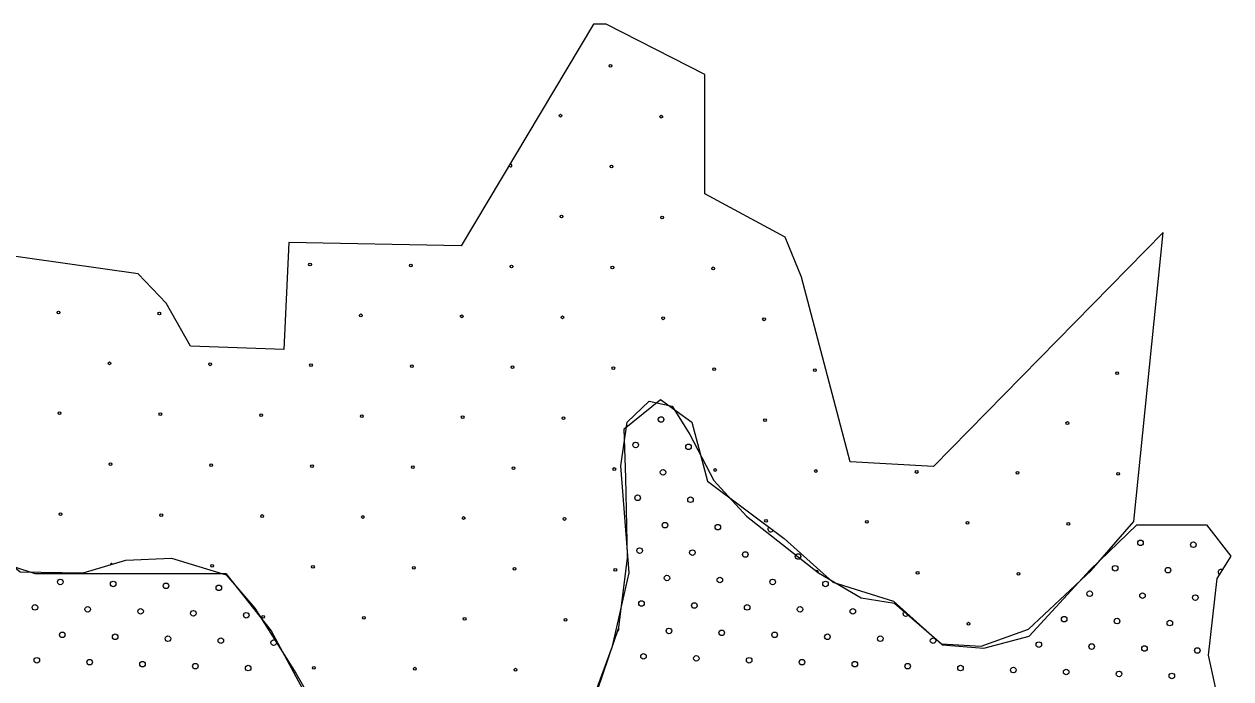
# Model space of a CAD drawing. Extents: x 1612280 to 1883141, y 560852 to 780851.
# Drawn here: x 1811256 to 1815860, y 637137 to 639634 of the extents above; entities that cross this region are included whole.
import ezdxf

# ---------------------------------------------------------------- set-up
doc = ezdxf.new("R2010")
doc.units = 0
for name, color, linetype in [('DESIGN - EROSION CONTROL - Devices', 7, 'Continuous'), ('DESIGN - SCRATCH - User 1', 7, 'Continuous'), ('DESIGN - TRAFFIC CONTROL PERMANENT - Pavement Marking Text', 7, 'Continuous')]:
    doc.layers.add(name, color=color, linetype=linetype)

msp = doc.modelspace()

# ---------------------------------------------------------------- linework, layer by layer
at = {"layer": 'DESIGN - EROSION CONTROL - Devices'}
for centre in [(1813493, 639475), (1813493, 639475), (1813302.6, 639284.6), (1813302.6, 639284.6), (1813687.1, 639280.9), (1813687.1, 639280.9), (1813496.7, 639090.5), (1813496.7, 639090.5), (1813306.3, 638900.1), (1813306.3, 638900.1), (1813690.9, 638896.3), (1813690.9, 638896.3), (1812346.8, 638717.1), (1812346.8, 638717.1), (1812731.4, 638713.4), (1812731.4, 638713.4), (1813115.9, 638709.7), (1813115.9, 638709.7), (1813500.5, 638705.9), (1813500.5, 638705.9), (1813885, 638702.2), (1813885, 638702.2), (1811387.3, 638534.2), (1811387.3, 638534.2), (1811771.8, 638530.4), (1811771.8, 638530.4), (1812540.9, 638523), (1812540.9, 638523), (1812925.5, 638519.2), (1812925.5, 638519.2), (1813310.1, 638515.5), (1813310.1, 638515.5), (1813694.6, 638511.8), (1813694.6, 638511.8), (1814079.2, 638508), (1814079.2, 638508), (1811581.4, 638340), (1811581.4, 638340), (1811966, 638336.3), (1811966, 638336.3), (1812350.5, 638332.6), (1812350.5, 638332.6), (1812735.1, 638328.8), (1812735.1, 638328.8), (1813119.6, 638325.1), (1813119.6, 638325.1), (1813504.2, 638321.4), (1813504.2, 638321.4), (1813888.7, 638317.6), (1813888.7, 638317.6), (1814273.3, 638313.9), (1814273.3, 638313.9), (1815427, 638302.7), (1815427, 638302.7), (1811391, 638149.6), (1811391, 638149.6), (1811775.6, 638145.9), (1811775.6, 638145.9), (1812160.1, 638142.2), (1812160.1, 638142.2), (1812544.7, 638138.4), (1812544.7, 638138.4), (1812929.2, 638134.7), (1812929.2, 638134.7), (1813313.8, 638131), (1813313.8, 638131), (1814082.9, 638123.5), (1814082.9, 638123.5), (1815236.6, 638112.3), (1815236.6, 638112.3), (1811585.2, 637955.5), (1811585.2, 637955.5), (1811969.7, 637951.7), (1811969.7, 637951.7), (1812354.3, 637948), (1812354.3, 637948), (1812738.8, 637944.3), (1812738.8, 637944.3), (1813123.4, 637940.5), (1813123.4, 637940.5), (1813507.9, 637936.8), (1813507.9, 637936.8), (1813892.5, 637933.1), (1813892.5, 637933.1), (1814277, 637929.3), (1814277, 637929.3), (1814661.6, 637925.6), (1814661.6, 637925.6), (1815046.1, 637921.9), (1815046.1, 637921.9), (1815430.7, 637918.1), (1815430.7, 637918.1), (1811394.8, 637765.1), (1811394.8, 637765.1), (1811779.3, 637761.3), (1811779.3, 637761.3), (1812163.9, 637757.6), (1812163.9, 637757.6), (1812548.4, 637753.9), (1812548.4, 637753.9), (1812933, 637750.1), (1812933, 637750.1), (1813317.5, 637746.4), (1813317.5, 637746.4), (1814086.6, 637738.9), (1814086.6, 637738.9), (1814471.2, 637735.2), (1814471.2, 637735.2), (1814855.7, 637731.5), (1814855.7, 637731.5), (1815240.3, 637727.7), (1815240.3, 637727.7), (1811973.5, 637567.2), (1811973.5, 637567.2), (1812358, 637563.5), (1812358, 637563.5), (1812742.6, 637559.7), (1812742.6, 637559.7), (1813127.1, 637556), (1813127.1, 637556), (1813511.7, 637552.3), (1813511.7, 637552.3), (1814665.3, 637541.1), (1814665.3, 637541.1), (1815049.9, 637537.3), (1815049.9, 637537.3), (1812167.6, 637373.1), (1812167.6, 637373.1), (1812552.1, 637369.3), (1812552.1, 637369.3), (1812936.7, 637365.6), (1812936.7, 637365.6), (1813321.3, 637361.9), (1813321.3, 637361.9), (1814859.5, 637346.9), (1814859.5, 637346.9), (1812361.7, 637178.9), (1812361.7, 637178.9), (1812746.3, 637175.2), (1812746.3, 637175.2), (1813130.8, 637171.4), (1813130.8, 637171.4)]:
    msp.add_circle(centre, 5.28, dxfattribs=at)
for centre, start, end in [((1813112.2, 639094.2), 171.0747, 127.2447), ((1811588.9, 637570.9), 38.1853, 174.4633), ((1814280.8, 637544.8), 333.0277, 130.8358)]:
    msp.add_arc(centre, 5.28, start, end, dxfattribs=at)
at = {"layer": 'DESIGN - SCRATCH - User 1'}
for points in [[(1813428.6, 639633.8), (1812924.1, 638788.7), (1812265.3, 638800.7), (1812247.3, 638393.2), (1811891, 638405.2), (1811798.2, 638570), (1811690.4, 638680.8), (1810566, 638839.7), (1809625.8, 638974.5)], [(1813428.6, 639633.8), (1812924.1, 638788.7), (1812265.3, 638800.7), (1812247.3, 638393.2), (1811891, 638405.2), (1811798.2, 638570), (1811690.4, 638680.8), (1810566, 638839.7), (1809625.8, 638974.5)], [(1815602.3, 638838.7), (1814725.2, 637946.7), (1814407.8, 637964.6), (1814222.1, 638668.8), (1814159.3, 638821.7), (1813853.8, 638986.5), (1813853.8, 639442), (1813476.5, 639633.8), (1813428.6, 639633.8)], [(1815602.3, 638838.7), (1814725.2, 637946.7), (1814407.8, 637964.6), (1814222.1, 638668.8), (1814159.3, 638821.7), (1813853.8, 638986.5), (1813853.8, 639442), (1813476.5, 639633.8), (1813428.6, 639633.8)], [(1813405.3, 637002.3), (1813501.1, 637261.8), (1813564.9, 637541.3), (1813533, 637948.5), (1813556.9, 638116.1), (1813640.7, 638196), (1813728.5, 638176), (1813796.3, 638068.2), (1813888, 637892.6), (1814011.7, 637756.8), (1814286.9, 637541.3), (1814449.5, 637445.5), (1814577.1, 637425.5), (1814756.6, 637269.8), (1814908.2, 637261.8), (1815087.7, 637325.7), (1815327.1, 637549.3), (1815490.6, 637736.9), (1815602.3, 638838.7)], [(1813405.3, 637002.3), (1813501.1, 637261.8), (1813564.9, 637541.3), (1813533, 637948.5), (1813556.9, 638116.1), (1813640.7, 638196), (1813728.5, 638176), (1813796.3, 638068.2), (1813888, 637892.6), (1814011.7, 637756.8), (1814286.9, 637541.3), (1814449.5, 637445.5), (1814577.1, 637425.5), (1814756.6, 637269.8), (1814908.2, 637261.8), (1815087.7, 637325.7), (1815327.1, 637549.3), (1815490.6, 637736.9), (1815602.3, 638838.7)], [(1808738.2, 638323.7), (1808736.2, 638211.9), (1808879.8, 638048.3), (1809155.1, 637912.5), (1809342.5, 637832.7), (1809565.9, 637804.7), (1809705.5, 637852.6), (1809801.3, 637956.4), (1809909, 638160), (1809996.7, 638227.9), (1810120.4, 638239.9), (1810248, 638108.1), (1810403.6, 638020.3), (1810603.1, 637948.5), (1810782.6, 637900.6), (1810986, 637748.9), (1811241.3, 637545.3), (1811480.6, 637541.3), (1811644.2, 637589.2), (1811817.7, 637597.2), (1812027.1, 637533.3)], [(1808738.2, 638323.7), (1808736.2, 638211.9), (1808879.8, 638048.3), (1809155.1, 637912.5), (1809342.5, 637832.7), (1809565.9, 637804.7), (1809705.5, 637852.6), (1809801.3, 637956.4), (1809909, 638160), (1809996.7, 638227.9), (1810120.4, 638239.9), (1810248, 638108.1), (1810403.6, 638020.3), (1810603.1, 637948.5), (1810782.6, 637900.6), (1810986, 637748.9), (1811241.3, 637545.3), (1811480.6, 637541.3), (1811644.2, 637589.2), (1811817.7, 637597.2), (1812027.1, 637533.3)], [(1813405.8, 636981), (1813525.2, 637332.9), (1813558.4, 637598.4), (1813551.8, 637903.8), (1813545.1, 638089.6), (1813684.4, 638202.5), (1813803.9, 638116.2), (1813863.6, 637890.5), (1814155.5, 637671.4), (1814341.2, 637505.5), (1814573.4, 637432.4), (1814759.2, 637266.5), (1814918.4, 637253.2), (1815090.9, 637299.7), (1815323.1, 637551.9), (1815502.2, 637724.5), (1815767.6, 637724.5), (1815860.5, 637605), (1815807.4, 637518.7), (1815774.2, 637226.6), (1815847.2, 636888.1)], [(1813405.8, 636981), (1813525.2, 637332.9), (1813558.4, 637598.4), (1813551.8, 637903.8), (1813545.1, 638089.6), (1813684.4, 638202.5), (1813803.9, 638116.2), (1813863.6, 637890.5), (1814155.5, 637671.4), (1814341.2, 637505.5), (1814573.4, 637432.4), (1814759.2, 637266.5), (1814918.4, 637253.2), (1815090.9, 637299.7), (1815323.1, 637551.9), (1815502.2, 637724.5), (1815767.6, 637724.5), (1815860.5, 637605), (1815807.4, 637518.7), (1815774.2, 637226.6), (1815847.2, 636888.1)], [(1811215.4, 637565.1), (1811296.1, 637538.6), (1812025.9, 637538.6), (1812198.4, 637319.6), (1812377.5, 636987.6)], [(1811215.4, 637565.1), (1811296.1, 637538.6), (1812025.9, 637538.6), (1812198.4, 637319.6), (1812377.5, 636987.6)], [(1812027.1, 637533.3), (1812136.8, 637405.5), (1812292.4, 637158), (1812396.1, 636978.4)], [(1812027.1, 637533.3), (1812136.8, 637405.5), (1812292.4, 637158), (1812396.1, 636978.4)]]:
    msp.add_lwpolyline(points, dxfattribs=at)
at = {"layer": 'DESIGN - TRAFFIC CONTROL PERMANENT - Pavement Marking Text'}
for centre in [(1813686.4, 638125.9), (1813686.4, 638125.9), (1813589.3, 638028.8), (1813589.3, 638028.8), (1813791, 638021.3), (1813791, 638021.3), (1813693.9, 637924.3), (1813693.9, 637924.3), (1813596.8, 637827.2), (1813596.8, 637827.2), (1813798.4, 637819.7), (1813798.4, 637819.7), (1813701.4, 637722.7), (1813701.4, 637722.7), (1813903, 637715.2), (1813903, 637715.2), (1815515.8, 637655.5), (1815515.8, 637655.5), (1815717.5, 637648), (1815717.5, 637648), (1813604.3, 637625.6), (1813604.3, 637625.6), (1813805.9, 637618.1), (1813805.9, 637618.1), (1814007.5, 637610.7), (1814007.5, 637610.7), (1814209.1, 637603.2), (1814209.1, 637603.2), (1815418.8, 637558.4), (1815418.8, 637558.4), (1815620.4, 637550.9), (1815620.4, 637550.9), (1811394, 637506.1), (1811394, 637506.1), (1811595.6, 637498.7), (1811595.6, 637498.7), (1813708.8, 637521.1), (1813708.8, 637521.1), (1813910.4, 637513.6), (1813910.4, 637513.6), (1814112, 637506.1), (1814112, 637506.1), (1814313.6, 637498.7), (1814313.6, 637498.7), (1811797.3, 637491.2), (1811797.3, 637491.2), (1811998.9, 637483.7), (1811998.9, 637483.7), (1815321.7, 637461.3), (1815321.7, 637461.3), (1815523.3, 637453.9), (1815523.3, 637453.9), (1811297, 637409.1), (1811297, 637409.1), (1813611.7, 637424), (1813611.7, 637424), (1813813.4, 637416.5), (1813813.4, 637416.5), (1814015, 637409.1), (1814015, 637409.1), (1815724.9, 637446.4), (1815724.9, 637446.4), (1811498.6, 637401.6), (1811498.6, 637401.6), (1811700.2, 637394.1), (1811700.2, 637394.1), (1811901.8, 637386.6), (1811901.8, 637386.6), (1812103.4, 637379.2), (1812103.4, 637379.2), (1814216.6, 637401.6), (1814216.6, 637401.6), (1814418.2, 637394.1), (1814418.2, 637394.1), (1815224.6, 637364.2), (1815224.6, 637364.2), (1815426.2, 637356.8), (1815426.2, 637356.8), (1813716.3, 637319.4), (1813716.3, 637319.4), (1813917.9, 637312), (1813917.9, 637312), (1815627.8, 637349.3), (1815627.8, 637349.3), (1811401.5, 637304.5), (1811401.5, 637304.5), (1811603.1, 637297), (1811603.1, 637297), (1811804.7, 637289.6), (1811804.7, 637289.6), (1812006.3, 637282.1), (1812006.3, 637282.1), (1812207.9, 637274.6), (1812207.9, 637274.6), (1814119.5, 637304.5), (1814119.5, 637304.5), (1814321.1, 637297), (1814321.1, 637297), (1814522.7, 637289.6), (1814522.7, 637289.6), (1814724.3, 637282.1), (1814724.3, 637282.1), (1815127.6, 637267.2), (1815127.6, 637267.2), (1813619.2, 637222.4), (1813619.2, 637222.4), (1815329.2, 637259.7), (1815329.2, 637259.7), (1815530.8, 637252.2), (1815530.8, 637252.2), (1815732.4, 637244.8), (1815732.4, 637244.8), (1811304.4, 637207.4), (1811304.4, 637207.4), (1811506, 637200), (1811506, 637200), (1811707.6, 637192.5), (1811707.6, 637192.5), (1811909.3, 637185), (1811909.3, 637185), (1812110.9, 637177.6), (1812110.9, 637177.6), (1813820.8, 637214.9), (1813820.8, 637214.9), (1814022.4, 637207.4), (1814022.4, 637207.4), (1814224, 637200), (1814224, 637200), (1814425.7, 637192.5), (1814425.7, 637192.5), (1814627.3, 637185), (1814627.3, 637185), (1814828.9, 637177.6), (1814828.9, 637177.6), (1815030.5, 637170.1), (1815030.5, 637170.1), (1815232.1, 637162.6), (1815232.1, 637162.6), (1815433.7, 637155.2), (1815433.7, 637155.2), (1815635.3, 637147.7), (1815635.3, 637147.7)]:
    msp.add_circle(centre, 10.6, dxfattribs=at)
for centre, start, end in [((1814104.6, 637707.7), 134.8915, 331.3337), ((1815822, 637543.5), 55.5463, 241.2723), ((1814619.8, 637386.6), 120.2802, 336.1614), ((1813514.7, 637326.9), 301.1778, 21.3281)]:
    msp.add_arc(centre, 10.6, start, end, dxfattribs=at)

doc.saveas('drawing.dxf')
